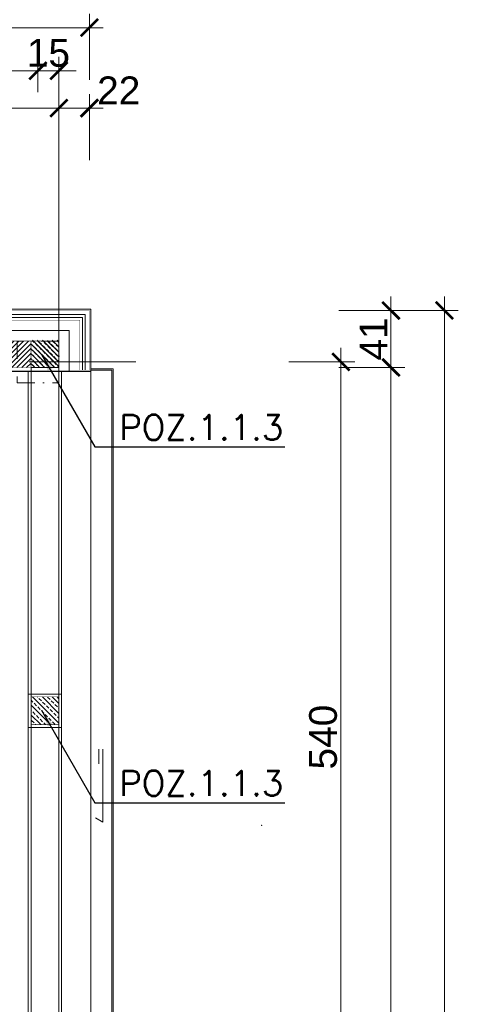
# Model space of a CAD drawing. Extents: x 4615668 to 9294084, y 5325188 to 10688993.
# Tile 589 of 656: x 4648444 to 4648759, y 5339258 to 5339967. Entities that reach past the tile are written whole.
import ezdxf
from ezdxf.lldxf.tags import DXFTag

# ---------------------------------------------------------------- set-up
doc = ezdxf.new("R2010")
doc.units = 0
doc.header["$MEASUREMENT"] = 0
doc.linetypes.add('DASHDOT', pattern=[25.4, 12.7, -6.35, 0, -6.35])
for name, color, linetype in [('DIM', 7, 'Continuous'), ('projekt', 202, 'Continuous'), ('sciany', 1, 'Continuous')]:
    doc.layers.add(name, color=color, linetype=linetype)
for name, color, linetype, lineweight in [('hatch', 253, 'Continuous', 0), ('K-OPISY', 252, 'Continuous', 15), ('ocieplenie', 214, 'Continuous', 13), ('tynk', 252, 'Continuous', 5), ('Wymiar', 7, 'Continuous', 9)]:
    doc.layers.add(name, color=color, linetype=linetype, lineweight=lineweight)
doc.styles.add('Arial Narrow 20', font='arial.ttf', dxfattribs={"height": 20})
doc.styles.add('Simplex', font='simplex.shx')
doc.linetypes.add('BATTING', pattern='A,0.00254,-2.54,[134,ltypeshp.shx,S=2.54,R=0,X=-2.54,Y=0],-5.08,[134,ltypeshp.shx,S=2.54,R=180,X=2.54,Y=0],-2.54', length=10.16254)
tags = doc.linetypes.add('DASH', pattern=[15, 10, -5]).pattern_tags.tags
tags[6:7] = [DXFTag(74, 4), DXFTag(75, 0), DXFTag(340, '0'), DXFTag(46, 0.0), DXFTag(50, 0.0), DXFTag(44, 0.0), DXFTag(45, 0.0)]
tags[4:5] = [DXFTag(74, 4), DXFTag(75, 0), DXFTag(340, '0'), DXFTag(46, 0.0), DXFTag(50, 0.0), DXFTag(44, 0.0), DXFTag(45, 0.0)]
doc.dimstyles.new('1do100 ok', dxfattribs={"dimscale": 0.5, "dimtxt": 12, "dimasz": 25, "dimexe": 20, "dimexo": 0, "dimgap": 5, "dimtad": 1, "dimdec": 0, "dimzin": 9, "dimtxsty": 'Arial Narrow 20', "dimblk": 'ARCHTICK', "dimcen": 3, "dimdle": 20, "dimclrd": 256, "dimclre": 256, "dimclrt": 256, "dimadec": 0, "dimazin": 2, "dimtfac": 1, "dimtdec": 0, "dimtix": 1, "dimtmove": 2, "dimatfit": 3, "dimldrblk": 'NONE', "dimfxl": 0, "dimtvp": 1, "dimtolj": 1, "dimtzin": 0, "dimlwd": 5, "dimlwe": 5, "dimarcsym": 0})
doc.dimstyles.new('1do50', dxfattribs={"dimscale": 5, "dimtxt": 2.5, "dimasz": 2.5, "dimexe": 2.5, "dimexo": 0.5, "dimgap": 1, "dimtad": 1, "dimdec": 1, "dimrnd": 0.5, "dimzin": 12, "dimdsep": 46, "dimtxsty": 'Simplex', "dimblk": 'OBLIQUE', "dimcen": 0.5, "dimdle": 2.5, "dimclrd": 256, "dimclre": 256, "dimclrt": 256, "dimadec": 1, "dimazin": 3, "dimtfac": 1, "dimtdec": 1, "dimtix": 1, "dimtmove": 0, "dimatfit": 3, "dimfxl": 0, "dimtolj": 1, "dimtzin": 0, "dimarcsym": 0})

# ---------------------------------------------------------------- blocks, each defined once
blk = doc.blocks.new('_ArchTick')
at = {"color": 0, "linetype": 'ByBlock', "const_width": 0.15}
blk.add_lwpolyline([(-0.5, -0.5), (0.5, 0.5)], dxfattribs=at)
blk = doc.blocks.new('*D187')
at = {"layer": 'Defpoints', "color": 0}
for p in [(4648556.99, 5339720.42), (4648674.87, 5339720.42), (4648556.99, 5339180.42)]:
    blk.add_point(p, dxfattribs=at)
at = {"layer": 'Wymiar', "linetype": 'Continuous', "lineweight": 5}
for p, q in [((4648674.87, 5339170.42), (4648674.87, 5339730.42)), ((4648637.37, 5339720.42), (4648684.87, 5339720.42)), ((4648637.37, 5339180.42), (4648684.87, 5339180.42))]:
    blk.add_line(p, q, dxfattribs=at)
at = {"layer": 'Wymiar', "linetype": 'ByBlock', "lineweight": 5, "xscale": 12.5, "yscale": 12.5, "zscale": 12.5}
for p, rotation in [((4648674.87, 5339720.42), 90), ((4648674.87, 5339180.42), 270)]:
    blk.add_blockref('_ArchTick', p, dxfattribs=dict(at, rotation=rotation))
at = {"layer": 'Wymiar', "lineweight": 0, "ltscale": 40, "insert": (4648662.16, 5339450.42), "char_height": 20, "attachment_point": 5, "rotation": 90, "style": 'Arial Narrow 20'}
blk.add_mtext('\\A1;540', dxfattribs=at)
blk = doc.blocks.new('_None')
blk = doc.blocks.new('*D1136')
at = {"layer": 'Defpoints', "color": 0}
for p in [(4648493.97, 5339960.89), (4647299.99, 5339756.88), (4648493.97, 5339756.88)]:
    blk.add_point(p, dxfattribs=at)
at = {"layer": 'Wymiar', "linetype": 'Continuous', "lineweight": 5}
for p, q in [((4647299.99, 5339923.39), (4647299.99, 5339970.89)), ((4648493.97, 5339923.39), (4648493.97, 5339970.89)), ((4647289.99, 5339960.89), (4648503.97, 5339960.89))]:
    blk.add_line(p, q, dxfattribs=at)
at = {"layer": 'Wymiar', "linetype": 'ByBlock', "lineweight": 5, "xscale": 12.5, "yscale": 12.5, "zscale": 12.5, "rotation": 180}
blk.add_blockref('_ArchTick', (4647299.99, 5339960.89), dxfattribs=at)
at = {"layer": 'Wymiar', "linetype": 'ByBlock', "lineweight": 5, "xscale": 12.5, "yscale": 12.5, "zscale": 12.5}
blk.add_blockref('_ArchTick', (4648493.97, 5339960.89), dxfattribs=at)
at = {"layer": 'Wymiar', "lineweight": 0, "ltscale": 40, "insert": (4647896.98, 5339973.6), "char_height": 20, "attachment_point": 5, "style": 'Arial Narrow 20'}
blk.add_mtext('\\A1;1194', dxfattribs=at)
blk = doc.blocks.new('*D1139')
at = {"layer": 'Defpoints', "color": 0}
for p in [(4648456.97, 5339929.92), (4647886.97, 5339914.59), (4648456.97, 5339914.59)]:
    blk.add_point(p, dxfattribs=at)
at = {"layer": 'Wymiar', "linetype": 'Continuous', "lineweight": 5}
for p, q in [((4647886.97, 5339914.59), (4647886.97, 5339939.92)), ((4648456.97, 5339914.59), (4648456.97, 5339939.92)), ((4647876.97, 5339929.92), (4648466.97, 5339929.92))]:
    blk.add_line(p, q, dxfattribs=at)
at = {"layer": 'Wymiar', "linetype": 'ByBlock', "lineweight": 5, "xscale": 12.5, "yscale": 12.5, "zscale": 12.5, "rotation": 180}
blk.add_blockref('_ArchTick', (4647886.97, 5339929.92), dxfattribs=at)
at = {"layer": 'Wymiar', "linetype": 'ByBlock', "lineweight": 5, "xscale": 12.5, "yscale": 12.5, "zscale": 12.5}
blk.add_blockref('_ArchTick', (4648456.97, 5339929.92), dxfattribs=at)
at = {"layer": 'Wymiar', "lineweight": 0, "ltscale": 40, "insert": (4648171.97, 5339942.64), "char_height": 20, "attachment_point": 5, "style": 'Arial Narrow 20'}
blk.add_mtext('\\A1;570', dxfattribs=at)
blk = doc.blocks.new('*D1140')
at = {"layer": 'Defpoints', "color": 0}
for p in [(4648471.97, 5339929.92), (4648456.97, 5339914.59), (4648471.97, 5339734.88)]:
    blk.add_point(p, dxfattribs=at)
at = {"layer": 'Wymiar', "linetype": 'Continuous', "lineweight": 5}
for p, q in [((4648456.97, 5339914.59), (4648456.97, 5339939.92)), ((4648471.97, 5339892.42), (4648471.97, 5339939.92)), ((4648456.97, 5339929.92), (4648444.47, 5339929.92)), ((4648446.97, 5339929.92), (4648481.97, 5339929.92)), ((4648471.97, 5339929.92), (4648484.47, 5339929.92))]:
    blk.add_line(p, q, dxfattribs=at)
at = {"layer": 'Wymiar', "linetype": 'ByBlock', "lineweight": 5, "xscale": 12.5, "yscale": 12.5, "zscale": 12.5}
blk.add_blockref('_ArchTick', (4648456.97, 5339929.92), dxfattribs=at)
at = {"layer": 'Wymiar', "linetype": 'ByBlock', "lineweight": 5, "xscale": 12.5, "yscale": 12.5, "zscale": 12.5, "rotation": 180}
blk.add_blockref('_ArchTick', (4648471.97, 5339929.92), dxfattribs=at)
at = {"layer": 'Wymiar', "lineweight": 0, "ltscale": 40, "insert": (4648464.47, 5339942.64), "char_height": 20, "attachment_point": 5, "style": 'Arial Narrow 20'}
blk.add_mtext('\\A1;15', dxfattribs=at)
blk = doc.blocks.new('*D1147')
at = {"layer": 'Defpoints', "color": 0}
for p in [(4648493.97, 5339903.03), (4648493.97, 5339756.88), (4648471.97, 5339735.33)]:
    blk.add_point(p, dxfattribs=at)
at = {"layer": 'Wymiar', "linetype": 'Continuous', "lineweight": 5}
for p, q in [((4648471.97, 5339865.53), (4648471.97, 5339913.03)), ((4648493.97, 5339865.53), (4648493.97, 5339913.03)), ((4648461.97, 5339903.03), (4648503.97, 5339903.03))]:
    blk.add_line(p, q, dxfattribs=at)
at = {"layer": 'Wymiar', "linetype": 'ByBlock', "lineweight": 5, "xscale": 12.5, "yscale": 12.5, "zscale": 12.5, "rotation": 180}
blk.add_blockref('_ArchTick', (4648471.97, 5339903.03), dxfattribs=at)
at = {"layer": 'Wymiar', "linetype": 'ByBlock', "lineweight": 5, "xscale": 12.5, "yscale": 12.5, "zscale": 12.5}
blk.add_blockref('_ArchTick', (4648493.97, 5339903.03), dxfattribs=at)
at = {"layer": 'Wymiar', "lineweight": 0, "ltscale": 40, "insert": (4648515.06, 5339915.78), "char_height": 20, "attachment_point": 5, "style": 'Arial Narrow 20'}
blk.add_mtext('\\A1;22', dxfattribs=at)
blk = doc.blocks.new('*D1149')
at = {"layer": 'Defpoints', "color": 0}
for p in [(4648471.99, 5339716.42), (4648710.91, 5339716.42), (4648471.99, 5338044.42)]:
    blk.add_point(p, dxfattribs=at)
at = {"layer": 'Wymiar', "linetype": 'Continuous', "lineweight": 5}
for p, q in [((4648710.91, 5338034.42), (4648710.91, 5339726.42)), ((4648673.41, 5339716.42), (4648720.91, 5339716.42)), ((4648673.41, 5338044.42), (4648720.91, 5338044.42))]:
    blk.add_line(p, q, dxfattribs=at)
at = {"layer": 'Wymiar', "linetype": 'ByBlock', "lineweight": 5, "xscale": 12.5, "yscale": 12.5, "zscale": 12.5}
for p, rotation in [((4648710.91, 5339716.42), 90), ((4648710.91, 5338044.42), 270)]:
    blk.add_blockref('_ArchTick', p, dxfattribs=dict(at, rotation=rotation))
at = {"layer": 'Wymiar', "lineweight": 0, "ltscale": 40, "insert": (4648698.2, 5338880.42), "char_height": 20, "attachment_point": 5, "rotation": 90, "style": 'Arial Narrow 20'}
blk.add_mtext('\\A1;1672', dxfattribs=at)
blk = doc.blocks.new('*D1150')
at = {"layer": 'Defpoints', "color": 0}
for p in [(4648493.99, 5339757.42), (4648710.91, 5339757.42), (4648471.99, 5339716.42)]:
    blk.add_point(p, dxfattribs=at)
at = {"layer": 'Wymiar', "linetype": 'Continuous', "lineweight": 5}
for p, q in [((4648710.91, 5339706.42), (4648710.91, 5339767.42)), ((4648673.41, 5339757.42), (4648720.91, 5339757.42)), ((4648673.41, 5339716.42), (4648720.91, 5339716.42))]:
    blk.add_line(p, q, dxfattribs=at)
at = {"layer": 'Wymiar', "linetype": 'ByBlock', "lineweight": 5, "xscale": 12.5, "yscale": 12.5, "zscale": 12.5}
for p, rotation in [((4648710.91, 5339757.42), 90), ((4648710.91, 5339716.42), 270)]:
    blk.add_blockref('_ArchTick', p, dxfattribs=dict(at, rotation=rotation))
at = {"layer": 'Wymiar', "lineweight": 0, "ltscale": 40, "insert": (4648698.37, 5339736.92), "char_height": 20, "attachment_point": 5, "rotation": 90, "style": 'Arial Narrow 20'}
blk.add_mtext('\\A1;41', dxfattribs=at)
blk = doc.blocks.new('*D1151')
at = {"layer": 'Defpoints', "color": 0}
for p in [(4648493.99, 5339757.42), (4648749.37, 5339757.42), (4648493.99, 5338003.42)]:
    blk.add_point(p, dxfattribs=at)
at = {"layer": 'Wymiar', "linetype": 'Continuous', "lineweight": 5}
for p, q in [((4648749.37, 5337993.42), (4648749.37, 5339767.42)), ((4648711.87, 5339757.42), (4648759.37, 5339757.42)), ((4648711.87, 5338003.42), (4648759.37, 5338003.42))]:
    blk.add_line(p, q, dxfattribs=at)
at = {"layer": 'Wymiar', "linetype": 'ByBlock', "lineweight": 5, "xscale": 12.5, "yscale": 12.5, "zscale": 12.5}
for p, rotation in [((4648749.37, 5339757.42), 90), ((4648749.37, 5338003.42), 270)]:
    blk.add_blockref('_ArchTick', p, dxfattribs=dict(at, rotation=rotation))
at = {"layer": 'Wymiar', "lineweight": 0, "ltscale": 40, "insert": (4648736.66, 5338880.42), "char_height": 20, "attachment_point": 5, "rotation": 90, "style": 'Arial Narrow 20'}
blk.add_mtext('\\A1;1754', dxfattribs=at)
blk = doc.blocks.new('*D4444')
at = {"layer": 'Defpoints', "color": 0}
for p in [(4648471.99, 5339903.03), (4647342.99, 5339716.42), (4648471.99, 5339716.42)]:
    blk.add_point(p, dxfattribs=at)
at = {"layer": 'DIM', "lineweight": 5, "ltscale": 40}
for p, q in [((4647342.99, 5339716.42), (4647342.99, 5339913.03)), ((4648471.99, 5339716.42), (4648471.99, 5339913.03)), ((4647332.99, 5339903.03), (4648481.99, 5339903.03))]:
    blk.add_line(p, q, dxfattribs=at)
at = {"layer": 'DIM', "linetype": 'ByBlock', "lineweight": 5, "xscale": 12.5, "yscale": 12.5, "zscale": 12.5, "rotation": 180}
blk.add_blockref('_ArchTick', (4647342.99, 5339903.03), dxfattribs=at)
at = {"layer": 'DIM', "linetype": 'ByBlock', "lineweight": 5, "xscale": 12.5, "yscale": 12.5, "zscale": 12.5}
blk.add_blockref('_ArchTick', (4648471.99, 5339903.03), dxfattribs=at)
at = {"layer": 'DIM', "lineweight": 0, "ltscale": 40, "insert": (4647907.49, 5339915.74), "char_height": 20, "attachment_point": 5, "style": 'Arial Narrow 20'}
blk.add_mtext('\\A1;1129', dxfattribs=at)
blk = doc.blocks.new('_Oblique')
at = {"color": 0, "linetype": 'ByBlock', "lineweight": -2}
blk.add_line((-0.5, -0.5), (0.5, 0.5), dxfattribs=at)

msp = doc.modelspace()

# ---------------------------------------------------------------- hatches: boundary and pattern name
at = {"layer": 'hatch', "lineweight": 0, "ltscale": 40, "transparency": 33554687}
h = msp.add_hatch(dxfattribs=at)
h.set_pattern_fill('ANSI31', color=256, scale=20)
h.set_pattern_definition([(45, (0, 0), (-1.767766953, 1.767766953), [])])
h.paths.add_polyline_path([(4648441.992, 5339735.416), (4648279.263, 5339735.416), (4648279.263, 5339716.416), (4648441.992, 5339716.416), (4648441.992, 5339735.416)], is_closed=False)
h.paths.add_polyline_path([(4648441.992, 5339735.416), (4648441.992, 5339716.416), (4648451.969, 5339716.416), (4648451.969, 5339735.416), (4648441.992, 5339735.416)], is_closed=False)
h.paths.add_polyline_path([(4648260.263, 5339735.416), (4648087.263, 5339735.416), (4648087.263, 5339716.416), (4648260.263, 5339716.416), (4648260.263, 5339735.416)], is_closed=False)
h.paths.add_polyline_path([(4648068.263, 5339735.416), (4647901.992, 5339735.416), (4647901.992, 5339716.416), (4648068.263, 5339716.416), (4648068.263, 5339735.416)], is_closed=False)
h.paths.add_polyline_path([(4647871.992, 5339735.416), (4647703.263, 5339735.416), (4647703.263, 5339716.416), (4647871.992, 5339716.416), (4647871.992, 5339735.416)], is_closed=False)
h.paths.add_polyline_path([(4647901.992, 5339735.416), (4647901.992, 5339716.416), (4648068.263, 5339716.416), (4648068.263, 5339735.416), (4647901.992, 5339735.416)], is_closed=False)
h.paths.add_polyline_path([(4647684.263, 5339735.416), (4647511.263, 5339735.416), (4647511.263, 5339716.416), (4647684.263, 5339716.416), (4647684.263, 5339735.416)], is_closed=False)
h.paths.add_polyline_path([(4647351.992, 5339735.416), (4647351.992, 5339716.416), (4647446.841, 5339716.416), (4647446.841, 5339735.416), (4647351.992, 5339735.416)], is_closed=False)
h.paths.add_polyline_path([(4647492.263, 5339716.416), (4647492.263, 5339735.416), (4647446.841, 5339735.416), (4647446.841, 5339716.416), (4647492.263, 5339716.416)], is_closed=False)
h.paths.add_polyline_path([(4647340.992, 5339705.416), (4647340.992, 5339716.416), (4647351.992, 5339716.416), (4647351.992, 5339735.416), (4647340.969, 5339735.416), (4647340.969, 5339716.416), (4647321.992, 5339716.416), (4647321.992, 5339705.416), (4647340.992, 5339705.416)], is_closed=False)
h = msp.add_hatch(dxfattribs=at)
h.set_pattern_fill('ANSI33', color=256, scale=20, angle=90)
h.set_pattern_definition([(135, (8218.008, -10341.498), (-3.535533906, -3.535533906), []), (135, (8218.008, -10337.9625), (-3.535533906, -3.535533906), [2.5, -1.25])])
h.paths.add_polyline_path([(4648451.969, 5339716.416), (4648471.969, 5339716.416), (4648471.969, 5339735.416), (4648451.969, 5339735.416)])
h = msp.add_hatch(dxfattribs=at)
h.set_pattern_fill('ANSI33', color=256, scale=20, angle=90)
h.set_pattern_definition([(135, (9337.804, -8926.02), (-3.535533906, -3.535533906), []), (135, (9337.804, -8922.4843), (-3.535533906, -3.535533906), [2.5, -1.25])])
h.paths.add_polyline_path([(4648452.992, 5339716.951), (4648471.992, 5339716.951), (4648471.992, 5339735.951), (4648452.992, 5339735.951)])
h = msp.add_hatch(dxfattribs=at)
h.set_pattern_fill('ANSI33', color=256, scale=20, angle=90)
h.set_pattern_definition([(135, (9337.804, -9182.58), (-3.535533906, -3.535533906), []), (135, (9337.804, -9179.0443), (-3.535533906, -3.535533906), [2.5, -1.25])])
h.paths.add_polyline_path([(4648451.992, 5339459.391), (4648471.992, 5339459.391), (4648471.992, 5339479.391), (4648451.992, 5339479.391)])

# ---------------------------------------------------------------- linework, layer by layer
at = {"lineweight": 0, "ltscale": 40}
for p, q in [((4648527.324, 5339720.416), (4648450.556, 5339720.416)), ((4648494.991, 5339714.416), (4648509.991, 5339714.416)), ((4648500.795, 5339441.845), (4648500.795, 5339431.209)), ((4648503.518, 5339441.845), (4648503.518, 5339389.207)), ((4648503.518, 5339389.207), (4648498.33, 5339392.423))]:
    msp.add_line(p, q, dxfattribs=at)
for points in [[(4648494.992, 5339713.416), (4648494.992, 5339758.416), (4647298.992, 5339758.416), (4647298.992, 5338002.416), (4648494.992, 5338002.416), (4648494.992, 5338047.416)], [(4648494.992, 5339713.416), (4647343.992, 5339713.416), (4647343.992, 5338047.416), (4648494.991, 5338047.416)]]:
    msp.add_lwpolyline(points, dxfattribs=at)
at = {"linetype": 'DASHDOT', "lineweight": 0}
msp.add_lwpolyline([(4648441.992, 5339705.416), (4648471.992, 5339705.416), (4648471.992, 5339735.416), (4648441.992, 5339735.416)], close=True, dxfattribs=at)
at = {"lineweight": 0, "ltscale": 40}
for points in [[(4648473.992, 5338047.416), (4648449.992, 5338047.416), (4648449.992, 5339713.416), (4648473.992, 5339713.416)], [(4648494.991, 5339715.421), (4648510.991, 5339715.416), (4648510.991, 5338045.406), (4648494.991, 5338045.411)], [(4648494.991, 5339714.416), (4648509.991, 5339714.416), (4648509.991, 5338046.406), (4648494.991, 5338046.406)], [(4648449.992, 5339457.391), (4648473.992, 5339457.391), (4648473.992, 5339481.391), (4648449.992, 5339481.391)]]:
    msp.add_lwpolyline(points, close=True, dxfattribs=at)
msp.add_point((4648617.892, 5339386.999), dxfattribs=at)
msp.add_point((4648617.892, 5339386.999), dxfattribs=at)
at = {"layer": 'hatch', "linetype": 'BATTING', "lineweight": 0, "ltscale": 0.75}
msp.add_lwpolyline([(4648479.492, 5339713.416), (4648479.492, 5339742.916), (4647314.492, 5339742.916), (4647314.492, 5338017.916), (4648479.492, 5338017.916), (4648479.492, 5338047.416)], dxfattribs=at)
at = {"layer": 'ocieplenie', "lineweight": 0, "ltscale": 40}
for points, const_width in [([(4648493.992, 5339714.416), (4648493.992, 5339757.416), (4647299.992, 5339757.416), (4647299.992, 5338003.416), (4648493.992, 5338003.416), (4648493.992, 5338046.416)], 0.1), ([(4648486.992, 5339714.416), (4648486.992, 5339750.416), (4647306.992, 5339750.416), (4647306.992, 5338010.416), (4648486.992, 5338010.416), (4648486.992, 5338046.416)], 0.3)]:
    msp.add_lwpolyline(points, dxfattribs=dict(at, const_width=const_width))
for points in [[(4648490.992, 5339714.416), (4648490.992, 5339754.416), (4647302.992, 5339754.416), (4647302.992, 5338006.416), (4648490.992, 5338006.416), (4648490.992, 5338046.416)], [(4648488.992, 5339714.416), (4648488.992, 5339752.416), (4647304.992, 5339752.416), (4647304.992, 5338008.416), (4648488.992, 5338008.416), (4648488.992, 5338046.416)]]:
    msp.add_lwpolyline(points, dxfattribs=at)
at = {"layer": 'projekt', "linetype": 'DASH', "lineweight": 0, "ltscale": 0.5}
msp.add_lwpolyline([(4648471.992, 5338044.416), (4648451.992, 5338044.416), (4648451.992, 5339716.416), (4648471.992, 5339716.416)], close=True, dxfattribs=at)
at = {"layer": 'sciany', "ltscale": 40, "const_width": 0.3}
for points in [[(4648471.992, 5339716.416), (4648471.992, 5339735.416), (4647321.992, 5339735.416), (4647321.992, 5338025.416), (4648471.992, 5338025.416), (4648471.992, 5338044.416)], [(4648471.992, 5339716.416), (4647340.992, 5339716.416), (4647340.992, 5338044.416), (4648471.992, 5338044.416)]]:
    msp.add_lwpolyline(points, dxfattribs=at)
msp.add_lwpolyline([(4648451.969, 5339716.416), (4648471.969, 5339716.416), (4648471.969, 5339735.416), (4648451.969, 5339735.416)], close=True, dxfattribs=at)
at = {"layer": 'sciany', "linetype": 'DASH', "lineweight": 0, "ltscale": 0.5}
msp.add_lwpolyline([(4648471.992, 5339705.416), (4648471.992, 5338044.416)], dxfattribs=at)
at = {"layer": 'sciany', "linetype": 'Continuous', "lineweight": 0, "ltscale": 0.5, "const_width": 0.3}
msp.add_lwpolyline([(4648451.992, 5339459.391), (4648471.992, 5339459.391), (4648471.992, 5339479.391), (4648451.992, 5339479.391)], close=True, dxfattribs=at)
at = {"layer": 'tynk', "lineweight": 5, "ltscale": 40, "const_width": 0.1}
msp.add_lwpolyline([(4647342.992, 5338046.416), (4648494.991, 5338046.416), (4648494.991, 5339714.416), (4647342.992, 5339714.416)], close=True, dxfattribs=at)

# ---------------------------------------------------------------- texts
at = {"layer": 'K-OPISY', "char_height": 18, "attachment_point": 7, "style": 'Simplex'}
for insert in [(4648515.421, 5339664.271), (4648515.421, 5339408.246)]:
    msp.add_mtext('{\\C0;POZ.1.1.3}', dxfattribs=dict(at, insert=insert))

# ---------------------------------------------------------------- dimensions: what is measured, and where the dimension line sits
at = {"layer": 'DIM', "color": 1, "lineweight": 0, "ltscale": 40}
dim = msp.add_linear_dim(base=(4648471.992, 5339903.029), p1=(4647342.992, 5339716.416), p2=(4648471.992, 5339716.416), dimstyle='1do100 ok', override={"dimfxl": 1, "dimfxlon": 0}, dxfattribs=at)
dim.commit()
dim.dimension.update_dxf_attribs({"geometry": '*D4444', "text_midpoint": (4647907.492, 5339915.741)})
at = {"layer": 'Wymiar', "color": 31, "linetype": 'Continuous', "lineweight": 0}
for base, p1, p2, picture, middle in [((4648493.969, 5339960.889), (4647299.992, 5339756.881), (4648493.969, 5339756.881), '*D1136', (4647896.981, 5339973.6)), ((4648456.969, 5339929.925), (4647886.969, 5339914.586), (4648456.969, 5339914.586), '*D1139', (4648171.969, 5339942.636)), ((4648471.969, 5339929.925), (4648456.969, 5339914.586), (4648471.969, 5339734.881), '*D1140', (4648464.469, 5339942.636))]:
    dim = msp.add_linear_dim(base=base, p1=p1, p2=p2, dimstyle='1do100 ok', override={"dimtxsty": 'Arial Narrow 20', "dimldrblk": 'None'}, dxfattribs=at)
    dim.commit()
    dim.dimension.update_dxf_attribs({"geometry": picture, "text_midpoint": middle})
dim = msp.add_linear_dim(base=(4648493.969, 5339903.029), p1=(4648471.969, 5339735.33), p2=(4648493.969, 5339756.881), dimstyle='1do100 ok', override={"dimtxsty": 'Arial Narrow 20', "dimldrblk": 'None'}, dxfattribs=at)
dim.commit()
dim.dimension.update_dxf_attribs({"geometry": '*D1147', "text_midpoint": (4648515.061, 5339915.78), "dimtype": 160})
for base, p1, p2, picture, middle in [((4648710.913, 5339757.416), (4648471.992, 5339716.416), (4648493.992, 5339757.416), '*D1150', (4648698.372, 5339736.916)), ((4648749.374, 5339757.416), (4648493.992, 5338003.416), (4648493.992, 5339757.416), '*D1151', (4648736.662, 5338880.416)), ((4648710.913, 5339716.416), (4648471.992, 5338044.416), (4648471.992, 5339716.416), '*D1149', (4648698.201, 5338880.416)), ((4648674.872, 5339720.416), (4648556.992, 5339180.416), (4648556.992, 5339720.416), '*D187', (4648662.16, 5339450.416))]:
    dim = msp.add_linear_dim(base=base, p1=p1, p2=p2, angle=90, dimstyle='1do100 ok', override={"dimtxsty": 'Arial Narrow 20', "dimldrblk": 'None'}, dxfattribs=at)
    dim.commit()
    dim.dimension.update_dxf_attribs({"geometry": picture, "text_midpoint": middle})

# ---------------------------------------------------------------- leaders
at = {"layer": 'K-OPISY', "annotation_type": 0, "has_hookline": 1, "hookline_direction": 0, "text_width": 119.143}
for points in [[(4648459.589, 5339725.779), (4648497.921, 5339659.271), (4648510.421, 5339659.271)], [(4648459.589, 5339469.754), (4648497.921, 5339403.246), (4648510.421, 5339403.246)]]:
    msp.add_leader(points, dimstyle='1do50', override={"dimgap": 1, "dimtad": 1}, dxfattribs=at)

doc.saveas('drawing.dxf')
